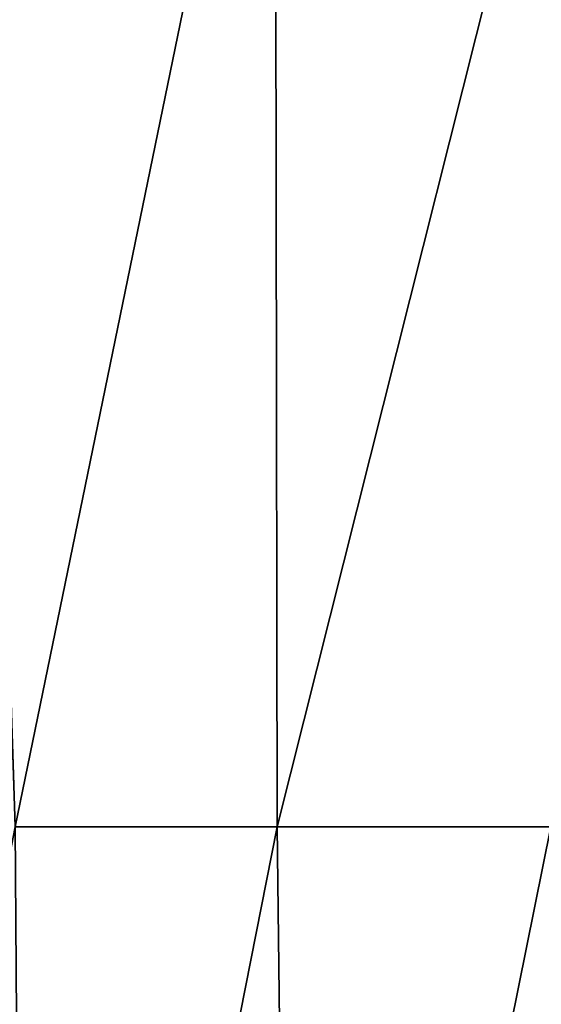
# Model space of a CAD drawing. Header units: metres. Extents: x -109 to 109, y -505 to 40.
# Tile 237 of 331: x 64 to 66.79, y -80.83 to -75.57. Entities that reach past the tile are written whole.
import ezdxf

# ---------------------------------------------------------------- set-up
doc = ezdxf.new("R2010")
doc.units = ezdxf.units.M
doc.layers.add('solid_K244224000C74', color=7, linetype='CONTINUOUS')

msp = doc.modelspace()

# ---------------------------------------------------------------- linework, layer by layer
at = {"layer": 'solid_K244224000C74'}
for points in [[(63.977318, -79.883408, -18.383152), (63.75621, -73.114449, -16.154469), (65.366982, -73.114449, -17.303957)], [(63.977337, -79.883408, 18.383165), (65.367058, -73.114449, 17.304005), (63.756302, -73.114449, 16.154539)], [(65.37841, -79.883408, -19.263128), (63.977318, -79.883408, -18.383152), (65.366982, -73.114449, -17.303957)], [(63.977337, -79.883408, 18.383165), (65.378426, -79.883408, 19.263136), (65.367058, -73.114449, 17.304005)], [(65.37841, -79.883408, -19.263128), (65.366982, -73.114449, -17.303957), (67.080734, -73.114449, -18.293396)], [(65.378426, -79.883408, 19.263136), (67.08078, -73.114449, 18.293423), (65.367058, -73.114449, 17.304005)], [(66.841042, -79.883408, -20.036524), (65.37841, -79.883408, -19.263128), (67.080734, -73.114449, -18.293396)], [(65.378426, -79.883408, 19.263136), (66.841049, -79.883408, 20.036528), (67.08078, -73.114449, 18.293423)], [(62.654369, -86.715965, 19.021988), (64.024048, -86.734787, 19.950666), (63.977337, -79.883408, 18.383165)], [(64.024048, -86.734787, -19.950665), (62.654377, -86.71595, -19.021988), (63.977318, -79.883408, -18.383152)], [(64.024048, -86.734787, -19.950665), (63.977318, -79.883408, -18.383152), (65.37841, -79.883408, -19.263128)], [(64.024048, -86.734787, 19.950666), (65.378426, -79.883408, 19.263136), (63.977337, -79.883408, 18.383165)], [(65.46019, -86.734787, -20.779823), (64.024048, -86.734787, -19.950665), (65.37841, -79.883408, -19.263128)], [(64.024048, -86.734787, 19.950666), (65.46019, -86.734787, 20.779823), (65.378426, -79.883408, 19.263136)], [(65.46019, -86.734787, -20.779823), (65.37841, -79.883408, -19.263128), (66.841042, -79.883408, -20.036524)], [(65.46019, -86.734787, 20.779823), (66.841049, -79.883408, 20.036528), (65.378426, -79.883408, 19.263136)], [(66.949287, -86.715988, -21.501663), (65.46019, -86.734787, -20.779823), (66.841042, -79.883408, -20.036524)], [(65.46019, -86.734787, 20.779823), (66.949287, -86.715988, 21.501663), (66.841049, -79.883408, 20.036528)]]:
    msp.add_3dface(points, dxfattribs=at)

doc.saveas('drawing.dxf')
